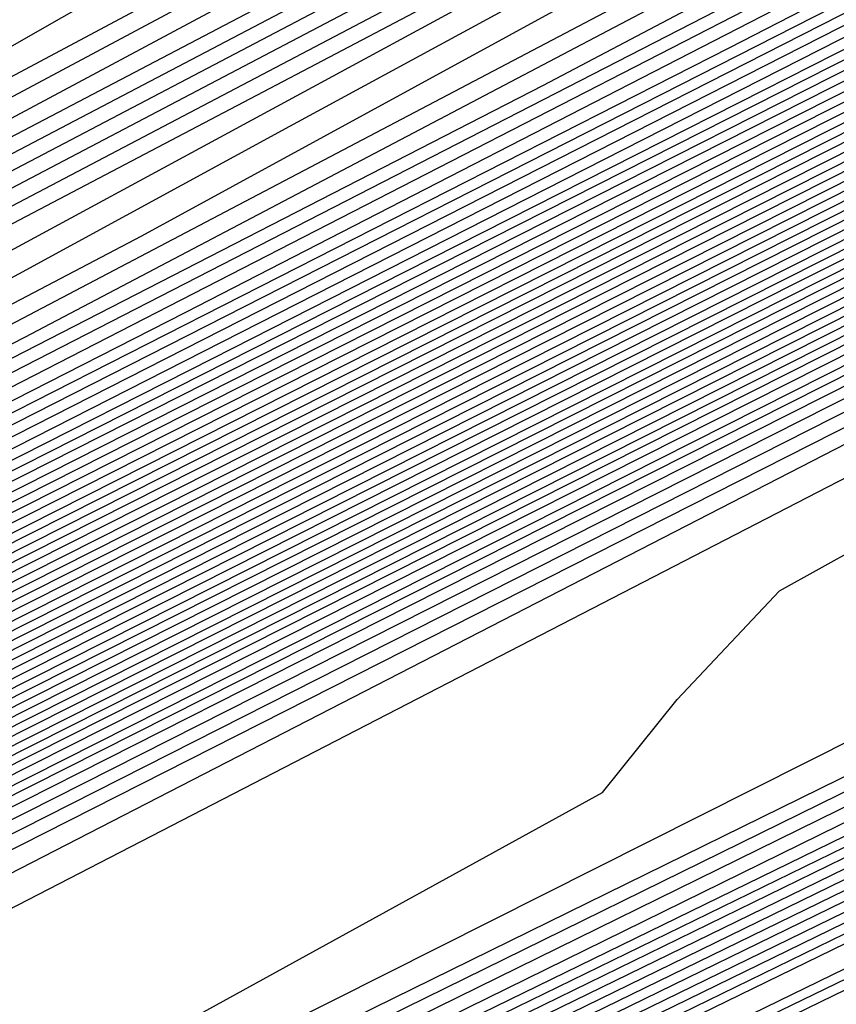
# Model space of a CAD drawing. Extents: x 3249832 to 3255657, y 13789405 to 13793316.
# Tile 520 of 656: x 3254746.1 to 3254747.47, y 13790603.01 to 13790604.67. Entities that reach past the tile are written whole.
import ezdxf

# ---------------------------------------------------------------- set-up
doc = ezdxf.new("R2010")
doc.units = 0
doc.header["$LTSCALE"] = 100
doc.header["$MEASUREMENT"] = 0
for name, color, linetype in [('GRATIO_CON', 10, 'CONTINUOUS'), ('GRATIO_ICON', 7, 'CONTINUOUS'), ('TARGETS_EAST', 7, 'CONTINUOUS')]:
    doc.layers.add(name, color=color, linetype=linetype)

# ---------------------------------------------------------------- blocks, each defined once
blk = doc.blocks.new('Gratio_032316_contours')
at = {"layer": 'GRATIO_CON', "color": 1, "linetype": 'Continuous', "flags": 128}
for points in [[(3254642.139, 13790551.7053), (3254660.6124, 13790560.6687), (3254682.3072, 13790571.2723), (3254700.7352, 13790580.305), (3254711.0317, 13790585.3564), (3254714.825, 13790587.2199), (3254715.3665, 13790587.4896), (3254715.3659, 13790587.4937), (3254715.3657, 13790587.4969), (3254715.3666, 13790587.4975), (3254715.9081, 13790587.7572), (3254719.6861, 13790589.589), (3254729.9352, 13790594.5687), (3254748.2689, 13790603.4881), (3254769.8147, 13790614.0012), (3254788.079, 13790622.9777)], [(3254643.9573, 13790552.6097), (3254661.9705, 13790561.3498), (3254683.1246, 13790571.6892), (3254701.0934, 13790580.4969), (3254711.1333, 13790585.4226), (3254714.8321, 13790587.2398), (3254715.3601, 13790587.5029), (3254715.3596, 13790587.5069), (3254715.3595, 13790587.5098), (3254715.3603, 13790587.5104), (3254715.8805, 13790587.7597), (3254719.5093, 13790589.5191), (3254729.3537, 13790594.3022), (3254746.9632, 13790602.8693), (3254767.6581, 13790612.9672), (3254785.2011, 13790621.5892)], [(3254645.7757, 13790553.5142), (3254663.3285, 13790562.0309), (3254683.9419, 13790572.1067), (3254701.4513, 13790580.6909), (3254711.2342, 13790585.4933), (3254714.8385, 13790587.2659), (3254715.3542, 13790587.5212), (3254715.853, 13790587.7617), (3254719.3325, 13790589.4492), (3254728.7721, 13790594.0356), (3254745.6576, 13790602.2505), (3254765.5015, 13790611.9331), (3254782.3232, 13790620.2006)], [(3254647.5941, 13790554.4186), (3254664.6865, 13790562.712), (3254684.7593, 13790572.5235), (3254701.8095, 13790580.8826), (3254711.336, 13790585.5591), (3254714.8458, 13790587.2852), (3254715.348, 13790587.5339), (3254715.8254, 13790587.7641), (3254719.1557, 13790589.3793), (3254728.1905, 13790593.7691), (3254744.3519, 13790601.6317), (3254763.3449, 13790610.8991), (3254779.4453, 13790618.8121)], [(3254651.2308, 13790556.2274), (3254667.4026, 13790564.0741), (3254686.3942, 13790573.3572), (3254702.526, 13790581.266), (3254711.5395, 13790585.6907), (3254714.8603, 13790587.3239), (3254715.3355, 13790587.5594), (3254715.7702, 13790587.7691), (3254718.8022, 13790589.2396), (3254727.0274, 13790593.236), (3254741.7406, 13790600.3941), (3254759.0318, 13790608.8311), (3254773.6894, 13790616.035)], [(3254653.0492, 13790557.1319), (3254668.7606, 13790564.7552), (3254687.2116, 13790573.774), (3254702.8843, 13790581.4577), (3254711.6412, 13790585.7564), (3254714.8676, 13790587.3433), (3254715.3293, 13790587.5721), (3254715.7426, 13790587.7716), (3254718.6254, 13790589.1697), (3254726.4458, 13790592.9695), (3254740.435, 13790599.7753), (3254756.8752, 13790607.7971), (3254770.8115, 13790614.6465), (3254778.5294, 13790618.5309)], [(3254646.2517, 13790553.9528), (3254654.8675, 13790558.0363), (3254670.1186, 13790565.4362), (3254688.0291, 13790574.1908), (3254703.2426, 13790581.6494), (3254711.743, 13790585.8222), (3254714.8749, 13790587.3627), (3254715.3231, 13790587.5848), (3254715.7151, 13790587.774), (3254718.4486, 13790589.0998), (3254725.8643, 13790592.703), (3254739.1294, 13790599.1565), (3254754.7186, 13790606.7631), (3254767.9336, 13790613.258), (3254775.252, 13790616.9413)], [(3254648.3232, 13790554.9771), (3254656.6859, 13790558.9407), (3254671.4766, 13790566.1173), (3254688.8465, 13790574.6076), (3254703.6008, 13790581.8411), (3254711.8447, 13790585.888), (3254714.8821, 13790587.382), (3254715.3169, 13790587.5976), (3254715.6875, 13790587.7765), (3254718.2718, 13790589.03), (3254725.2827, 13790592.4364), (3254737.8237, 13790598.5377), (3254752.562, 13790605.7291), (3254765.0557, 13790611.8694), (3254771.9746, 13790615.3518)], [(3254652.466, 13790557.0257), (3254660.3226, 13790560.7496), (3254674.1927, 13790567.4794), (3254690.4813, 13790575.4413), (3254704.3173, 13790582.2246), (3254712.0482, 13790586.0196), (3254714.8967, 13790587.4207), (3254715.3044, 13790587.623), (3254715.6323, 13790587.7815), (3254717.9183, 13790588.8903), (3254724.1196, 13790591.9033), (3254735.2124, 13790597.3001), (3254748.2489, 13790603.6611), (3254759.2998, 13790609.0924), (3254765.4198, 13790612.1726), (3254767.5973, 13790613.3706), (3254767.8046, 13790613.628), (3254767.8447, 13790613.807), (3254768.8446, 13790614.4523), (3254771.7623, 13790616.0293)], [(3254651.241, 13790556.5836), (3254654.5375, 13790558.0501), (3254662.141, 13790561.654), (3254675.5507, 13790568.1605), (3254691.2988, 13790575.8581), (3254704.6756, 13790582.4163), (3254712.1499, 13790586.0854), (3254714.904, 13790587.4401), (3254715.2982, 13790587.6357), (3254715.6047, 13790587.7839), (3254717.7415, 13790588.8204), (3254723.538, 13790591.6368), (3254733.9068, 13790596.6813), (3254746.0923, 13790602.627), (3254756.4219, 13790607.7038), (3254762.1424, 13790610.583), (3254764.1778, 13790611.7028), (3254764.3715, 13790611.9434), (3254764.4337, 13790612.1232), (3254765.5415, 13790612.8137), (3254768.7386, 13790614.5249), (3254774.566, 13790617.5186)], [(3254651.548, 13790556.8702), (3254653.3699, 13790557.6315), (3254656.6089, 13790559.0744), (3254663.9594, 13790562.5584), (3254676.9087, 13790568.8416), (3254692.1162, 13790576.2749), (3254705.0338, 13790582.608), (3254712.2517, 13790586.1512), (3254714.9112, 13790587.4594), (3254715.292, 13790587.6484), (3254715.5771, 13790587.7864), (3254717.5647, 13790588.7505), (3254722.9564, 13790591.3703), (3254732.6011, 13790596.0625), (3254743.9357, 13790601.593), (3254753.544, 13790606.3153), (3254758.865, 13790608.9934), (3254760.7582, 13790610.035), (3254760.9385, 13790610.2589), (3254761.0228, 13790610.4394), (3254762.2384, 13790611.1751), (3254765.7149, 13790613.0205), (3254772.0375, 13790616.2604)], [(3254678.2668, 13790569.5227), (3254692.9336, 13790576.6918), (3254705.3921, 13790582.7997), (3254712.3534, 13790586.217), (3254714.9185, 13790587.4788), (3254715.2858, 13790587.6612), (3254715.5496, 13790587.7889), (3254717.3879, 13790588.6807), (3254722.3749, 13790591.1037), (3254731.2955, 13790595.4436), (3254741.7791, 13790600.559), (3254750.666, 13790604.9267), (3254755.5876, 13790607.4038), (3254757.3387, 13790608.3672), (3254757.5054, 13790608.5743), (3254757.6118, 13790608.7556), (3254758.9353, 13790609.5366), (3254762.6912, 13790611.5161), (3254769.509, 13790615.0021), (3254777.6739, 13790619.1394)], [(3254680.9828, 13790570.8848), (3254694.5684, 13790577.5253), (3254706.1082, 13790583.1826), (3254712.556, 13790586.3474), (3254714.9315, 13790587.5159), (3254715.271, 13790587.6858), (3254715.2714, 13790587.6881), (3254715.2722, 13790587.6892), (3254715.2732, 13790587.689), (3254715.4944, 13790587.7945), (3254717.0344, 13790588.541), (3254721.2117, 13790590.5707), (3254728.6842, 13790594.206), (3254737.4659, 13790598.491), (3254744.9102, 13790602.1497), (3254749.0328, 13790604.2246), (3254750.4996, 13790605.0316), (3254750.6393, 13790605.2051), (3254750.7899, 13790605.388), (3254752.329, 13790606.2594), (3254756.6438, 13790608.5072), (3254764.4521, 13790612.4857), (3254773.7947, 13790617.2146)], [(3254682.3408, 13790571.5658), (3254695.3858, 13790577.9421), (3254706.4664, 13790583.3743), (3254712.6576, 13790586.4132), (3254714.9386, 13790587.5352), (3254715.2646, 13790587.6983), (3254715.2651, 13790587.7006), (3254715.2659, 13790587.7017), (3254715.267, 13790587.7016), (3254715.4668, 13790587.797), (3254716.8576, 13790588.4711), (3254720.6302, 13790590.3041), (3254727.3786, 13790593.5872), (3254735.3094, 13790597.457), (3254742.0323, 13790600.7611), (3254745.7554, 13790602.635), (3254747.0801, 13790603.3639), (3254747.2062, 13790603.5205), (3254747.379, 13790603.7042), (3254749.0259, 13790604.6209), (3254753.6201, 13790607.0028), (3254761.9237, 13790611.2275), (3254771.8551, 13790616.2521)], [(3254683.6989, 13790572.2469), (3254696.2032, 13790578.3589), (3254706.8246, 13790583.566), (3254712.7593, 13790586.4789), (3254714.9457, 13790587.5545), (3254715.2583, 13790587.7108), (3254715.2588, 13790587.7131), (3254715.2597, 13790587.7142), (3254715.2608, 13790587.7142), (3254715.4392, 13790587.7994), (3254716.6808, 13790588.4013), (3254720.0486, 13790590.0376), (3254726.0729, 13790592.9684), (3254733.1528, 13790596.423), (3254739.1543, 13790599.3726), (3254742.478, 13790601.0454), (3254743.6606, 13790601.6961), (3254743.7731, 13790601.8359), (3254743.968, 13790602.0204), (3254745.7228, 13790602.9823), (3254750.5964, 13790605.4984), (3254759.3952, 13790609.9692), (3254769.9155, 13790615.2897), (3254779.2011, 13790619.9784)], [(3254685.0569, 13790572.928), (3254697.0206, 13790578.7757), (3254707.1829, 13790583.7577), (3254712.8609, 13790586.5447), (3254714.9528, 13790587.5738), (3254715.2519, 13790587.7234), (3254715.2526, 13790587.7256), (3254715.2535, 13790587.7267), (3254715.2546, 13790587.7269), (3254715.4116, 13790587.8019), (3254716.504, 13790588.3314), (3254719.4671, 13790589.7711), (3254724.7673, 13790592.3496), (3254730.9962, 13790595.389), (3254736.2764, 13790597.9841), (3254739.2006, 13790599.4558), (3254740.241, 13790600.0283), (3254740.3401, 13790600.1513), (3254740.5571, 13790600.3366), (3254742.4197, 13790601.3437), (3254747.5727, 13790603.994), (3254756.8668, 13790608.711), (3254767.9759, 13790614.3273), (3254777.7802, 13790619.2776)], [(3254687.7729, 13790574.2901), (3254698.6554, 13790579.6094), (3254707.8993, 13790584.1411), (3254713.0642, 13790586.6762), (3254714.9671, 13790587.6123), (3254715.2393, 13790587.7484), (3254715.24, 13790587.7505), (3254715.241, 13790587.7518), (3254715.2422, 13790587.7521), (3254715.3565, 13790587.8068), (3254716.1504, 13790588.1917), (3254718.3039, 13790589.238), (3254722.156, 13790591.112), (3254726.683, 13790593.3209), (3254730.5206, 13790595.207), (3254732.6458, 13790596.2766), (3254733.4019, 13790596.6927), (3254733.4739, 13790596.7821), (3254733.7351, 13790596.969), (3254735.8135, 13790598.0666), (3254741.5253, 13790600.9852), (3254751.8099, 13790606.1945), (3254764.0967, 13790612.4024), (3254774.9383, 13790617.8759)], [(3254689.131, 13790574.9712), (3254699.4729, 13790580.0262), (3254708.2575, 13790584.3328), (3254713.1658, 13790586.742), (3254714.9742, 13790587.6316), (3254715.2329, 13790587.761), (3254715.2337, 13790587.763), (3254715.2348, 13790587.7643), (3254715.2359, 13790587.7648), (3254715.3289, 13790587.8092), (3254715.9737, 13790588.1218), (3254717.7224, 13790588.9714), (3254720.8504, 13790590.4932), (3254724.5264, 13790592.2869), (3254727.6426, 13790593.8185), (3254729.3684, 13790594.687), (3254729.9824, 13790595.0249), (3254730.0409, 13790595.0975), (3254730.3242, 13790595.2852), (3254732.5104, 13790596.428), (3254738.5016, 13790599.4807), (3254749.2814, 13790604.9363), (3254762.1571, 13790611.44), (3254773.5174, 13790617.1751)], [(3254690.489, 13790575.6522), (3254700.2903, 13790580.443), (3254708.6157, 13790584.5245), (3254713.2674, 13790586.8077), (3254714.9813, 13790587.6509), (3254715.2266, 13790587.7735), (3254715.2275, 13790587.7755), (3254715.2286, 13790587.7768), (3254715.2297, 13790587.7774), (3254715.3013, 13790587.8117), (3254715.7969, 13790588.0519), (3254717.1408, 13790588.7049), (3254719.5447, 13790589.8744), (3254722.3699, 13790591.2529), (3254724.7647, 13790592.4299), (3254726.091, 13790593.0974), (3254726.5629, 13790593.3571), (3254726.6078, 13790593.4129), (3254726.9132, 13790593.6014), (3254729.2072, 13790594.7894), (3254735.4779, 13790597.9763), (3254746.753, 13790603.6781), (3254760.2175, 13790610.4776), (3254772.0965, 13790616.4743)], [(3254744.2245, 13790602.4199), (3254758.2779, 13790609.5152), (3254770.6755, 13790615.7735), (3254778.4112, 13790619.6827)], [(3254687.5981, 13790574.316), (3254694.5631, 13790577.6954), (3254702.7425, 13790581.6935), (3254709.6903, 13790585.0996), (3254713.5723, 13790587.005), (3254715.0027, 13790587.7087), (3254715.2076, 13790587.8111), (3254715.2155, 13790587.8162), (3254715.2646, 13790587.8408), (3254715.3952, 13790587.9046), (3254715.6275, 13790588.0179), (3254715.8997, 13790588.1512), (3254716.1297, 13790588.2654), (3254716.6303, 13790588.5199), (3254719.2939, 13790589.8681), (3254726.4082, 13790593.462), (3254739.168, 13790599.9031), (3254754.3988, 13790607.5903), (3254767.8337, 13790614.3719), (3254776.2164, 13790618.6078)], [(3254651.0069, 13790556.9616), (3254655.5123, 13790559.1072), (3254661.3217, 13790561.894), (3254668.1197, 13790565.1602), (3254674.8023, 13790568.3631), (3254680.0684, 13790570.8643), (3254683.1747, 13790572.3015), (3254685.6089, 13790573.4148), (3254689.4165, 13790575.2204), (3254695.9211, 13790578.3765), (3254703.5599, 13790582.1103), (3254710.0485, 13790585.2913), (3254713.674, 13790587.0708), (3254715.0098, 13790587.728), (3254715.2012, 13790587.8237), (3254715.5767, 13790588.0145), (3254718.1988, 13790589.3384), (3254725.3135, 13790592.9288), (3254738.0825, 13790599.3724), (3254753.3307, 13790607.0675), (3254766.7985, 13790613.8657), (3254775.2332, 13790618.1281)], [(3254651.9652, 13790557.4392), (3254656.6382, 13790559.6653), (3254662.6638, 13790562.5558), (3254669.7147, 13790565.9438), (3254676.6453, 13790569.2668), (3254682.1055, 13790571.8639), (3254685.3036, 13790573.3493), (3254687.6804, 13790574.4392), (3254691.2349, 13790576.1249), (3254697.2791, 13790579.0576), (3254704.3773, 13790582.5271), (3254710.4067, 13790585.483), (3254713.7756, 13790587.1366), (3254715.0169, 13790587.7472), (3254715.1948, 13790587.8363), (3254715.5637, 13790588.0238), (3254718.1399, 13790589.3246), (3254725.1298, 13790592.8522), (3254737.6771, 13790599.1838), (3254752.6727, 13790606.7516), (3254765.9448, 13790613.4511), (3254774.3039, 13790617.6754)], [(3254652.9236, 13790557.9168), (3254657.7641, 13790560.2233), (3254664.0059, 13790563.2177), (3254671.3097, 13790566.7274), (3254678.4883, 13790570.1706), (3254684.1427, 13790572.8635), (3254687.4325, 13790574.3972), (3254689.7518, 13790575.4635), (3254693.0532, 13790577.0293), (3254698.6371, 13790579.7386), (3254705.1948, 13790582.9439), (3254710.7649, 13790585.6747), (3254713.8772, 13790587.2023), (3254715.024, 13790587.7665), (3254715.1884, 13790587.8489), (3254715.5508, 13790588.0331), (3254718.0809, 13790589.3107), (3254724.9462, 13790592.7755), (3254737.2717, 13790598.9953), (3254752.0148, 13790606.4357), (3254765.0911, 13790613.0365), (3254773.3746, 13790617.2228)], [(3254651.3, 13790557.2133), (3254654.8403, 13790558.872), (3254660.0158, 13790561.3394), (3254666.6901, 13790564.5414), (3254674.4997, 13790568.2945), (3254682.1743, 13790571.9781), (3254688.2171, 13790574.8626), (3254691.6904, 13790576.4929), (3254693.8947, 13790577.5121), (3254696.69, 13790578.8381), (3254701.3532, 13790581.1008), (3254706.8296, 13790583.7776), (3254711.4814, 13790586.0581), (3254714.0805, 13790587.3339), (3254715.0382, 13790587.8051), (3254715.1756, 13790587.8741), (3254715.5248, 13790588.0517), (3254717.9631, 13790589.2831), (3254724.5788, 13790592.6221), (3254736.4608, 13790598.6182), (3254750.699, 13790605.8039), (3254763.3837, 13790612.2073), (3254771.5159, 13790616.3175)], [(3254652.1439, 13790557.6356), (3254655.7986, 13790559.3495), (3254661.1417, 13790561.8975), (3254668.0321, 13790565.2032), (3254676.0946, 13790569.078), (3254684.0173, 13790572.8819), (3254690.2542, 13790575.8622), (3254693.8193, 13790577.5407), (3254695.9661, 13790578.5364), (3254698.5083, 13790579.7426), (3254702.7112, 13790581.7819), (3254707.647, 13790584.1944), (3254711.8396, 13790586.2498), (3254714.1821, 13790587.3996), (3254715.0454, 13790587.8244), (3254715.1692, 13790587.8867), (3254715.5119, 13790588.061), (3254717.9042, 13790589.2693), (3254724.3952, 13790592.5454), (3254736.0554, 13790598.4297), (3254750.0411, 13790605.488), (3254762.53, 13790611.7927), (3254770.5866, 13790615.8649), (3254774.8217, 13790618.021)], [(3254692.2914, 13790576.8618), (3254695.9482, 13790578.5886), (3254698.0375, 13790579.5607), (3254700.3267, 13790580.647), (3254704.0693, 13790582.4629), (3254708.4644, 13790584.6112), (3254712.1978, 13790586.4415), (3254714.2838, 13790587.4654), (3254715.0525, 13790587.8436), (3254715.1628, 13790587.899), (3254715.1638, 13790587.9005), (3254715.1651, 13790587.902), (3254715.1662, 13790587.9033), (3254715.5018, 13790588.0733), (3254717.8471, 13790589.2573), (3254724.2124, 13790592.4695), (3254735.6502, 13790598.2414), (3254749.3832, 13790605.1722), (3254761.6763, 13790611.3781), (3254769.6572, 13790615.4123), (3254773.9041, 13790617.5743)], [(3254687.7034, 13790574.6894), (3254694.3286, 13790577.8614), (3254698.0771, 13790579.6365), (3254700.109, 13790580.5851), (3254702.1451, 13790581.5514), (3254705.4273, 13790583.144), (3254709.2818, 13790585.0281), (3254712.556, 13790586.6332), (3254714.3854, 13790587.5311), (3254715.0596, 13790587.8629), (3254715.1564, 13790587.9115), (3254715.1574, 13790587.913), (3254715.1587, 13790587.9145), (3254715.1597, 13790587.9158), (3254715.4888, 13790588.0826), (3254717.7882, 13790589.2435), (3254724.0287, 13790592.3929), (3254735.2448, 13790598.0529), (3254748.7253, 13790604.8563), (3254760.8226, 13790610.9635), (3254768.7279, 13790614.9597), (3254772.9866, 13790617.1276)], [(3254691.3894, 13790576.4969), (3254698.4029, 13790579.8606), (3254702.3349, 13790581.7322), (3254704.2518, 13790582.6337), (3254705.7818, 13790583.3603), (3254708.1433, 13790584.5061), (3254710.9167, 13790585.8617), (3254713.2724, 13790587.0166), (3254714.5887, 13790587.6627), (3254715.0738, 13790587.9014), (3254715.1436, 13790587.9366), (3254715.1446, 13790587.938), (3254715.1458, 13790587.9395), (3254715.1469, 13790587.941), (3254715.4628, 13790588.1013), (3254717.6703, 13790589.2159), (3254723.6614, 13790592.2395), (3254734.4339, 13790597.6758), (3254747.4094, 13790604.2245), (3254759.1152, 13790610.1344), (3254766.8692, 13790614.0544), (3254771.1515, 13790616.2343)], [(3254684.0695, 13790572.9958), (3254693.2324, 13790577.4007), (3254700.4401, 13790580.8601), (3254704.4638, 13790582.78), (3254706.3233, 13790583.658), (3254707.6001, 13790584.2647), (3254709.5014, 13790585.1872), (3254711.7343, 13790586.2788), (3254713.6314, 13790587.2092), (3254714.6921, 13790587.7304), (3254715.0837, 13790587.9238), (3254715.1405, 13790587.9531), (3254715.4499, 13790588.1105), (3254717.6114, 13790589.2021), (3254723.4777, 13790592.1629), (3254734.0285, 13790597.4873), (3254746.7515, 13790603.9086), (3254758.2615, 13790609.7198), (3254765.9399, 13790613.6018), (3254770.2339, 13790615.7876), (3254772.3576, 13790616.8983)], [(3254685.6645, 13790573.7793), (3254695.0754, 13790578.3044), (3254702.4773, 13790581.8597), (3254706.5928, 13790583.8279), (3254708.3947, 13790584.6823), (3254709.4185, 13790585.1691), (3254710.8594, 13790585.8683), (3254712.5517, 13790586.6956), (3254713.9896, 13790587.4009), (3254714.7937, 13790587.7962), (3254715.0908, 13790587.9432), (3254715.1341, 13790587.9658), (3254715.4369, 13790588.1198), (3254717.5524, 13790589.1883), (3254723.294, 13790592.0862), (3254733.6231, 13790597.2988), (3254746.0936, 13790603.5927), (3254757.4078, 13790609.3052), (3254765.0105, 13790613.1491), (3254769.3164, 13790615.3409), (3254771.4825, 13790616.4728)], [(3254687.2595, 13790574.5629), (3254696.9184, 13790579.2082), (3254704.5144, 13790582.8593), (3254708.7217, 13790584.8757), (3254710.4661, 13790585.7067), (3254711.2369, 13790586.0736), (3254712.2174, 13790586.5494), (3254713.3691, 13790587.1124), (3254714.3478, 13790587.5926), (3254714.8953, 13790587.862), (3254715.0978, 13790587.9625), (3254715.1276, 13790587.9785), (3254715.4239, 13790588.1292), (3254717.4935, 13790589.1745), (3254723.1104, 13790592.0095), (3254733.2176, 13790597.1102), (3254745.4357, 13790603.2768), (3254756.5541, 13790608.8906), (3254764.0812, 13790612.6965), (3254768.3988, 13790614.8943), (3254770.6075, 13790616.0472), (3254771.7108, 13790616.6657)], [(3254690.4495, 13790576.13), (3254700.6044, 13790581.0157), (3254708.5888, 13790584.8585), (3254712.9795, 13790586.9715), (3254714.609, 13790587.7553), (3254714.8736, 13790587.8824), (3254714.9335, 13790587.9115), (3254715.004, 13790587.9462), (3254715.0642, 13790587.9761), (3254715.0986, 13790587.9937), (3254715.112, 13790588.0013), (3254715.1148, 13790588.0038), (3254715.3979, 13790588.1479), (3254717.3756, 13790589.147), (3254722.743, 13790591.8562), (3254732.4068, 13790596.7332), (3254744.1198, 13790602.645), (3254754.8468, 13790608.0614), (3254762.2225, 13790611.7913), (3254766.5637, 13790614.0009), (3254768.8573, 13790615.1961), (3254770.0169, 13790615.8415), (3254770.6619, 13790616.237), (3254771.3382, 13790616.6417)], [(3254691.3246, 13790576.5671), (3254701.2561, 13790581.3455), (3254709.0349, 13790585.09), (3254713.3077, 13790587.1475), (3254714.8826, 13790587.9066), (3254715.1084, 13790588.0164), (3254715.3849, 13790588.1572), (3254717.3167, 13790589.1332), (3254722.5594, 13790591.7795), (3254732.0013, 13790596.5446), (3254743.4619, 13790602.3291), (3254753.9931, 13790607.6468), (3254761.2932, 13790611.3386), (3254765.6461, 13790613.5543), (3254767.9823, 13790614.7706), (3254769.17, 13790615.4294), (3254769.8305, 13790615.8319), (3254770.5233, 13790616.2441), (3254771.6468, 13790616.8582)], [(3254692.0922, 13790576.9523), (3254701.7295, 13790581.5891), (3254709.2424, 13790585.2057), (3254713.3647, 13790587.1907), (3254714.8842, 13790587.9231), (3254715.102, 13790588.0291), (3254715.3719, 13790588.1666), (3254717.2577, 13790589.1194), (3254722.3757, 13790591.7029), (3254731.5959, 13790596.3561), (3254742.804, 13790602.0133), (3254753.1394, 13790607.2322), (3254760.3638, 13790610.886), (3254764.7286, 13790613.1076), (3254767.1072, 13790614.345), (3254768.3231, 13790615.0173), (3254768.9992, 13790615.4268), (3254769.7083, 13790615.8466), (3254770.8588, 13790616.474), (3254772.2008, 13790617.2017)], [(3254683.086, 13790572.6396), (3254692.8597, 13790577.3375), (3254702.2029, 13790581.8327), (3254709.4499, 13790585.3213), (3254713.4218, 13790587.234), (3254714.8858, 13790587.9396), (3254715.0956, 13790588.0417), (3254715.359, 13790588.1759), (3254717.1988, 13790589.1056), (3254722.192, 13790591.6262), (3254731.1905, 13790596.1676), (3254742.1461, 13790601.6974), (3254752.2857, 13790606.8176), (3254759.4345, 13790610.4334), (3254763.811, 13790612.6609), (3254766.2321, 13790613.9195), (3254767.4761, 13790614.6052), (3254768.1678, 13790615.0216), (3254768.8934, 13790615.4491), (3254770.0708, 13790616.0899), (3254771.4446, 13790616.8335)], [(3254685.0376, 13790573.6106), (3254694.3948, 13790578.1075), (3254703.1496, 13790582.3192), (3254709.8648, 13790585.5517), (3254713.5359, 13790587.3196), (3254714.8889, 13790587.9721), (3254715.0828, 13790588.0668), (3254715.333, 13790588.1946), (3254717.0809, 13790589.0781), (3254721.8247, 13790591.4729), (3254730.3796, 13790595.7905), (3254740.8302, 13790601.0656), (3254750.5783, 13790605.9885), (3254757.5758, 13790609.5281), (3254761.9759, 13790611.7676), (3254764.482, 13790613.0684), (3254765.7823, 13790613.781), (3254766.5051, 13790614.2114), (3254767.2635, 13790614.6541), (3254768.4947, 13790615.3216), (3254769.9322, 13790616.0971), (3254771.1334, 13790616.7816)], [(3254686.0134, 13790574.0961), (3254695.1623, 13790578.4926), (3254703.623, 13790582.5627), (3254710.0723, 13790585.6672), (3254713.5929, 13790587.3627), (3254714.8905, 13790587.9885), (3254715.0765, 13790588.0794), (3254715.32, 13790588.2039), (3254717.022, 13790589.0643), (3254721.641, 13790591.3962), (3254729.9742, 13790595.602), (3254740.1723, 13790600.7497), (3254749.7246, 13790605.5739), (3254756.6465, 13790609.0755), (3254761.0584, 13790611.3209), (3254763.6069, 13790612.6429), (3254764.9354, 13790613.3689), (3254765.6738, 13790613.8062), (3254766.4486, 13790614.2565), (3254767.7067, 13790614.9375), (3254769.176, 13790615.729), (3254770.4045, 13790616.4267), (3254771.0551, 13790616.8757), (3254771.2495, 13790617.1191)], [(3254739.5144, 13790600.4338), (3254748.8709, 13790605.1593), (3254755.7171, 13790608.6229), (3254760.1408, 13790610.8742), (3254762.7318, 13790612.2173), (3254764.0885, 13790612.9569), (3254764.8424, 13790613.4011), (3254765.6337, 13790613.859), (3254766.9187, 13790614.5533), (3254768.4198, 13790615.3608), (3254769.6756, 13790616.0718), (3254770.3419, 13790616.5275), (3254770.5426, 13790616.7724), (3254770.5188, 13790616.9018), (3254770.4948, 13790617.0077), (3254770.6285, 13790617.1688), (3254771.0611, 13790617.4608), (3254771.8874, 13790617.9361)], [(3254738.8565, 13790600.1179), (3254748.0172, 13790604.7447), (3254754.7878, 13790608.1702), (3254759.2232, 13790610.4276), (3254761.8567, 13790611.7918), (3254763.2415, 13790612.5448), (3254764.011, 13790612.9959), (3254764.8187, 13790613.4615), (3254766.1307, 13790614.1692), (3254767.6636, 13790614.9926), (3254768.9467, 13790615.7168), (3254769.6287, 13790616.1793), (3254769.8357, 13790616.4257), (3254769.8135, 13790616.5541), (3254769.7906, 13790616.6591), (3254769.9282, 13790616.8212), (3254770.3706, 13790617.1177), (3254771.2146, 13790617.6021)], [(3254737.5406, 13790599.4861), (3254746.3098, 13790603.9155), (3254752.9291, 13790607.265), (3254757.3881, 13790609.5342), (3254760.1066, 13790610.9407), (3254761.5477, 13790611.7206), (3254762.3483, 13790612.1857), (3254763.1888, 13790612.6665), (3254764.5547, 13790613.4009), (3254766.1512, 13790614.2562), (3254767.4889, 13790615.007), (3254768.2023, 13790615.4828), (3254768.422, 13790615.7322), (3254768.4029, 13790615.8587), (3254768.3822, 13790615.9618), (3254768.5277, 13790616.1259), (3254768.9896, 13790616.4314), (3254769.8689, 13790616.934), (3254771.0696, 13790617.5904)], [(3254736.8827, 13790599.1702), (3254745.4561, 13790603.5009), (3254751.9998, 13790606.8123), (3254756.4706, 13790609.0875), (3254759.2315, 13790610.5151), (3254760.7008, 13790611.3085), (3254761.517, 13790611.7805), (3254762.3739, 13790612.269), (3254763.7666, 13790613.0167), (3254765.395, 13790613.888), (3254766.76, 13790614.6521), (3254767.489, 13790615.1346), (3254767.7151, 13790615.3855), (3254767.6976, 13790615.511), (3254767.678, 13790615.6132), (3254767.8274, 13790615.7783), (3254768.2991, 13790616.0883), (3254769.1961, 13790616.6), (3254770.4206, 13790617.269), (3254771.8246, 13790618.0255)], [(3254744.6024, 13790603.0863), (3254751.0704, 13790606.3597), (3254755.553, 13790608.6409), (3254758.3565, 13790610.0896), (3254759.8538, 13790610.8964), (3254760.6856, 13790611.3754), (3254761.559, 13790611.8714), (3254762.9786, 13790612.6326), (3254764.6388, 13790613.5198), (3254766.0311, 13790614.2972), (3254766.7758, 13790614.7864), (3254767.0083, 13790615.0388), (3254766.9923, 13790615.1633), (3254766.9738, 13790615.2646), (3254767.1272, 13790615.4307), (3254767.6086, 13790615.7452), (3254768.5233, 13790616.266), (3254769.7716, 13790616.9476), (3254771.2028, 13790617.7187)], [(3254743.7487, 13790602.6718), (3254750.1411, 13790605.9071), (3254754.6355, 13790608.1942), (3254757.4814, 13790609.664), (3254759.0069, 13790610.4843), (3254759.8542, 13790610.9703), (3254760.744, 13790611.4739), (3254762.1906, 13790612.2484), (3254763.8826, 13790613.1516), (3254765.3021, 13790613.9423), (3254766.0626, 13790614.4381), (3254766.3014, 13790614.692), (3254766.287, 13790614.8156), (3254766.2696, 13790614.916), (3254766.4269, 13790615.083), (3254766.9181, 13790615.402), (3254767.8505, 13790615.932), (3254769.1226, 13790616.6262), (3254770.5809, 13790617.4119), (3254772.0656, 13790618.2145)], [(3254742.0413, 13790601.8426), (3254748.2824, 13790605.0018), (3254752.8004, 13790607.3009), (3254755.7312, 13790608.8129), (3254757.3131, 13790609.6601), (3254758.1915, 13790610.16), (3254759.1142, 13790610.6789), (3254760.6146, 13790611.4801), (3254762.3701, 13790612.4152), (3254763.8443, 13790613.2324), (3254764.6362, 13790613.7417), (3254764.8877, 13790613.9986), (3254764.8764, 13790614.1202), (3254764.8612, 13790614.2188), (3254765.0263, 13790614.3878), (3254765.5371, 13790614.7158), (3254766.5049, 13790615.2639), (3254767.8246, 13790615.9835), (3254769.3373, 13790616.7983), (3254770.8773, 13790617.6307), (3254772.2533, 13790618.3962)], [(3254741.1877, 13790601.428), (3254747.3531, 13790604.5492), (3254751.8828, 13790606.8542), (3254754.8562, 13790608.3874), (3254756.4662, 13790609.248), (3254757.3602, 13790609.7548), (3254758.2992, 13790610.2814), (3254759.8265, 13790611.096), (3254761.6139, 13790612.047), (3254763.1154, 13790612.8775), (3254763.923, 13790613.3934), (3254764.1808, 13790613.6518), (3254764.1711, 13790613.7725), (3254764.157, 13790613.8702), (3254764.3261, 13790614.0402), (3254764.8466, 13790614.3727), (3254765.832, 13790614.9299), (3254767.1756, 13790615.6621), (3254768.7154, 13790616.4915), (3254770.2831, 13790617.3387), (3254771.6841, 13790618.1175)], [(3254740.334, 13790601.0134), (3254746.4237, 13790604.0966), (3254750.9652, 13790606.4075), (3254753.9811, 13790607.9618), (3254755.6192, 13790608.8359), (3254756.5288, 13790609.3497), (3254757.4843, 13790609.8838), (3254759.0385, 13790610.7119), (3254760.8577, 13790611.6788), (3254762.3865, 13790612.5226), (3254763.2098, 13790613.0452), (3254763.474, 13790613.3051), (3254763.4658, 13790613.4247), (3254763.4529, 13790613.5216), (3254763.6258, 13790613.6925), (3254764.1561, 13790614.0295), (3254765.1592, 13790614.5958), (3254766.5266, 13790615.3407), (3254768.0936, 13790616.1847), (3254769.689, 13790617.0468), (3254771.1149, 13790617.8388)], [(3254739.4803, 13790600.5988), (3254745.4944, 13790603.644), (3254750.0477, 13790605.9608), (3254753.106, 13790607.5363), (3254754.7723, 13790608.4238), (3254755.6974, 13790608.9446), (3254756.6694, 13790609.4863), (3254758.2505, 13790610.3277), (3254760.1015, 13790611.3106), (3254761.6576, 13790612.1677), (3254762.4966, 13790612.697), (3254762.7671, 13790612.9584), (3254762.7605, 13790613.077), (3254762.7487, 13790613.173), (3254762.9255, 13790613.3449), (3254763.4656, 13790613.6864), (3254764.4864, 13790614.2618), (3254765.8776, 13790615.0193), (3254767.4717, 13790615.8779), (3254769.0948, 13790616.7549), (3254770.5457, 13790617.5601), (3254771.6165, 13790618.2016)], [(3254743.6357, 13790602.7387), (3254748.2126, 13790605.0675), (3254751.3559, 13790606.6852), (3254753.0785, 13790607.5996), (3254754.0347, 13790608.1343), (3254755.0395, 13790608.6913), (3254756.6745, 13790609.5594), (3254758.5891, 13790610.5742), (3254760.1998, 13790611.4578), (3254761.0701, 13790612.0005), (3254761.3534, 13790612.2649), (3254761.3499, 13790612.3816), (3254761.3403, 13790612.4757), (3254761.525, 13790612.6497), (3254762.0846, 13790613.0001), (3254763.1408, 13790613.5938), (3254764.5796, 13790614.3765), (3254766.2281, 13790615.2643), (3254767.9065, 13790616.171), (3254769.4072, 13790617.0027), (3254770.5158, 13790617.6634), (3254771.0877, 13790618.0867)], [(3254742.7064, 13790602.2861), (3254747.295, 13790604.6208), (3254750.4808, 13790606.2596), (3254752.2315, 13790607.1876), (3254753.2034, 13790607.7292), (3254754.2245, 13790608.2938), (3254755.8864, 13790609.1753), (3254757.8329, 13790610.206), (3254759.4708, 13790611.1029), (3254760.3569, 13790611.6523), (3254760.6465, 13790611.9182), (3254760.6446, 13790612.0339), (3254760.6361, 13790612.1271), (3254760.8247, 13790612.302), (3254761.3941, 13790612.657), (3254762.468, 13790613.2597), (3254763.9305, 13790614.0551), (3254765.6062, 13790614.9575), (3254767.3123, 13790615.8791), (3254768.838, 13790616.724), (3254769.9655, 13790617.3943), (3254770.5479, 13790617.8222)], [(3254741.777, 13790601.8334), (3254746.3775, 13790604.1742), (3254749.6057, 13790605.8341), (3254751.3846, 13790606.7755), (3254752.372, 13790607.324), (3254753.4096, 13790607.8962), (3254755.0984, 13790608.7911), (3254757.0767, 13790609.8378), (3254758.7419, 13790610.748), (3254759.6437, 13790611.3041), (3254759.9396, 13790611.5714), (3254759.9393, 13790611.6862), (3254759.9319, 13790611.7785), (3254760.1244, 13790611.9544), (3254760.7036, 13790612.3139), (3254761.7952, 13790612.9257), (3254763.2815, 13790613.7338), (3254764.9844, 13790614.6507), (3254766.7182, 13790615.5871), (3254768.2688, 13790616.4452), (3254769.4152, 13790617.1251), (3254770.0082, 13790617.5577), (3254770.1871, 13790617.7969)], [(3254740.8477, 13790601.3808), (3254745.4599, 13790603.7275), (3254748.7307, 13790605.4085), (3254750.5377, 13790606.3634), (3254751.5407, 13790606.9189), (3254752.5947, 13790607.4987), (3254754.3104, 13790608.407), (3254756.3205, 13790609.4696), (3254758.013, 13790610.3931), (3254758.9305, 13790610.9559), (3254759.2328, 13790611.2247), (3254759.234, 13790611.3385), (3254759.2277, 13790611.4299), (3254759.4242, 13790611.6068), (3254760.0131, 13790611.9707), (3254761.1223, 13790612.5917), (3254762.6325, 13790613.4124), (3254764.3625, 13790614.3439), (3254766.124, 13790615.2952), (3254767.6996, 13790616.1665), (3254768.8649, 13790616.856), (3254769.4684, 13790617.2932), (3254769.6516, 13790617.5333), (3254769.6291, 13790617.6629)], [(3254743.6248, 13790602.8341), (3254746.9805, 13790604.5574), (3254748.8439, 13790605.5392), (3254749.8779, 13790606.1086), (3254750.9648, 13790606.7037), (3254752.7344, 13790607.6387), (3254754.8081, 13790608.7333), (3254756.5552, 13790609.6833), (3254757.5041, 13790610.2594), (3254757.819, 13790610.5312), (3254757.8234, 13790610.6431), (3254757.8193, 13790610.7327), (3254758.0236, 13790610.9115), (3254758.6321, 13790611.2845), (3254759.7767, 13790611.9236), (3254761.3345, 13790612.7696), (3254763.1189, 13790613.7303)], [(3254742.7072, 13790602.3875), (3254746.1055, 13790604.1319), (3254747.9969, 13790605.1271), (3254749.0466, 13790605.7035), (3254750.1499, 13790606.3062), (3254751.9464, 13790607.2546), (3254754.0519, 13790608.3651), (3254755.8263, 13790609.3284), (3254756.7909, 13790609.9112), (3254757.1122, 13790610.1845), (3254757.1181, 13790610.2954), (3254757.1151, 13790610.3841), (3254757.3234, 13790610.5639), (3254757.9416, 13790610.9413), (3254759.1039, 13790611.5896), (3254760.6855, 13790612.4482), (3254762.497, 13790613.4235)], [(3254741.7897, 13790601.9408), (3254745.2304, 13790603.7063), (3254747.15, 13790604.715), (3254748.2152, 13790605.2983), (3254749.3349, 13790605.9086), (3254751.1583, 13790606.8704), (3254753.2956, 13790607.9969), (3254755.0974, 13790608.9734), (3254756.0776, 13790609.563), (3254756.4053, 13790609.8378), (3254756.4128, 13790609.9477), (3254756.4109, 13790610.0355), (3254756.6231, 13790610.2163), (3254757.2511, 13790610.5982), (3254758.4311, 13790611.2555), (3254760.0365, 13790612.1268), (3254761.8752, 13790613.1167), (3254763.7473, 13790614.1275)], [(3254744.3553, 13790603.2808), (3254746.3031, 13790604.3029), (3254747.3839, 13790604.8932), (3254748.52, 13790605.5111), (3254750.3703, 13790606.4863), (3254752.5394, 13790607.6287), (3254754.3685, 13790608.6185), (3254755.3644, 13790609.2147), (3254755.6984, 13790609.4911), (3254755.7075, 13790609.6), (3254755.7067, 13790609.6869), (3254755.9228, 13790609.8686), (3254756.5606, 13790610.2551), (3254757.7583, 13790610.9215), (3254759.3875, 13790611.8054), (3254761.2533, 13790612.8099), (3254763.1532, 13790613.8356)], [(3254744.6092, 13790603.4787), (3254745.7211, 13790604.0829), (3254746.8901, 13790604.7161), (3254748.7943, 13790605.718), (3254751.027, 13790606.8923), (3254752.9106, 13790607.9087), (3254753.938, 13790608.5183), (3254754.2847, 13790608.7976), (3254754.2969, 13790608.9046), (3254754.2983, 13790608.9897), (3254754.5223, 13790609.1734), (3254755.1796, 13790609.5688), (3254756.4126, 13790610.2535), (3254758.0895, 13790611.1627), (3254760.0096, 13790612.1963), (3254761.9649, 13790613.2517), (3254763.7152, 13790614.2156)], [(3254743.7623, 13790603.0666), (3254744.8898, 13790603.6778), (3254746.0752, 13790604.3186), (3254748.0063, 13790605.3338), (3254750.2708, 13790606.5241), (3254752.1817, 13790607.5538), (3254753.2248, 13790608.1701), (3254753.5778, 13790608.4509), (3254753.5916, 13790608.5569), (3254753.5941, 13790608.641), (3254753.822, 13790608.8258), (3254754.4891, 13790609.2257), (3254755.7398, 13790609.9194), (3254757.4405, 13790610.8413), (3254759.3878, 13790611.8895), (3254761.3707, 13790612.9598), (3254763.1459, 13790613.9368)], [(3254744.0584, 13790603.2727), (3254745.2603, 13790603.921), (3254747.2182, 13790604.9497), (3254749.5146, 13790606.1559), (3254751.4528, 13790607.1989), (3254752.5116, 13790607.8218), (3254752.871, 13790608.1041), (3254752.8863, 13790608.2091), (3254752.8899, 13790608.2924), (3254753.1217, 13790608.4781), (3254753.7986, 13790608.8826), (3254755.067, 13790609.5854), (3254756.7914, 13790610.5199), (3254758.766, 13790611.5827), (3254760.7765, 13790612.6678), (3254762.5767, 13790613.6581)], [(3254744.4453, 13790603.5235), (3254746.4302, 13790604.5655), (3254748.7584, 13790605.7877), (3254750.7239, 13790606.8439), (3254751.7984, 13790607.4736), (3254752.1641, 13790607.7574), (3254752.1811, 13790607.8614), (3254752.1858, 13790607.9438), (3254752.4215, 13790608.1305), (3254753.1081, 13790608.5394), (3254754.3942, 13790609.2514), (3254756.1424, 13790610.1985), (3254758.1441, 13790611.2759), (3254760.1824, 13790612.3759), (3254762.0075, 13790613.3794), (3254763.3617, 13790614.1647)], [(3254742.8154, 13790602.7285), (3254744.8542, 13790603.7972), (3254747.246, 13790605.0513), (3254749.2661, 13790606.1341), (3254750.3719, 13790606.7771), (3254750.7504, 13790607.0639), (3254750.7705, 13790607.166), (3254750.7774, 13790607.2466), (3254751.0209, 13790607.4353), (3254751.7271, 13790607.8532), (3254753.0486, 13790608.5833), (3254754.8444, 13790609.5557), (3254756.9004, 13790610.6624), (3254758.9941, 13790611.792), (3254760.8691, 13790612.822), (3254762.261, 13790613.6265), (3254762.9913, 13790614.119)], [(3254744.0662, 13790603.4131), (3254746.4898, 13790604.6831), (3254748.5371, 13790605.7792), (3254749.6587, 13790606.4289), (3254750.0435, 13790606.7172), (3254750.0652, 13790606.8183), (3254750.0732, 13790606.898), (3254750.3207, 13790607.0876), (3254751.0366, 13790607.51), (3254752.3758, 13790608.2493), (3254754.1954, 13790609.2344), (3254756.2786, 13790610.3556), (3254758.3999, 13790611.5001), (3254760.2999, 13790612.5433), (3254761.7107, 13790613.3573), (3254762.4515, 13790613.8545)], [(3254743.2781, 13790603.029), (3254745.7336, 13790604.3149), (3254747.8082, 13790605.4243), (3254748.9455, 13790606.0807), (3254749.3367, 13790606.3705), (3254749.3599, 13790606.4706), (3254749.369, 13790606.5494), (3254749.6204, 13790606.74), (3254750.3461, 13790607.1669), (3254751.7029, 13790607.9152), (3254753.5464, 13790608.913), (3254755.6568, 13790610.0488), (3254757.8057, 13790611.2082), (3254759.7307, 13790612.2646), (3254761.1604, 13790613.0882), (3254761.9118, 13790613.59), (3254762.1548, 13790613.8433), (3254762.1473, 13790613.962), (3254762.1241, 13790614.0525), (3254762.2257, 13790614.1912), (3254762.5696, 13790614.4469)], [(3254742.4901, 13790602.6448), (3254744.9774, 13790603.9467), (3254747.0793, 13790605.0694), (3254748.2323, 13790605.7325), (3254748.6298, 13790606.0237), (3254748.6546, 13790606.1229), (3254748.6648, 13790606.2008), (3254748.9201, 13790606.3924), (3254749.6556, 13790606.8238), (3254751.0301, 13790607.5812), (3254752.8974, 13790608.5916), (3254755.0349, 13790609.742), (3254757.2116, 13790610.9162), (3254759.1615, 13790611.9859), (3254760.61, 13790612.8191), (3254761.372, 13790613.3255), (3254761.6193, 13790613.5797), (3254761.6129, 13790613.6976), (3254761.5904, 13790613.7874), (3254761.6941, 13790613.9265), (3254762.043, 13790614.1846), (3254762.7038, 13790614.6025)], [(3254743.4649, 13790603.2103), (3254745.6215, 13790604.3595), (3254746.8059, 13790605.036), (3254747.2161, 13790605.3303), (3254747.244, 13790605.4275), (3254747.2564, 13790605.5036), (3254747.5196, 13790605.6971), (3254748.2746, 13790606.1375), (3254749.6845, 13790606.9132), (3254751.5994, 13790607.9488), (3254753.7912, 13790609.1284), (3254756.0233, 13790610.3324), (3254758.0231, 13790611.4284), (3254759.5094, 13790612.2808), (3254760.2925, 13790612.7965), (3254760.5483, 13790613.0526), (3254760.5441, 13790613.1689), (3254760.523, 13790613.2572), (3254760.631, 13790613.3971), (3254760.9898, 13790613.6598), (3254761.668, 13790614.0874), (3254762.5216, 13790614.6037)]]:
    blk.add_lwpolyline(points, dxfattribs=at)
at = {"layer": 'GRATIO_CON', "color": 5, "linetype": 'Continuous', "flags": 128}
for points in [[(3254645.4599, 13790553.036), (3254663.069, 13790561.7623), (3254683.7862, 13790571.9554), (3254701.3959, 13790580.5965), (3254711.2365, 13790585.4241), (3254714.8618, 13790587.205), (3254715.3792, 13790587.4629), (3254715.3785, 13790587.4674), (3254715.3782, 13790587.4709), (3254715.379, 13790587.4719), (3254715.9133, 13790587.7279), (3254719.64, 13790589.5343), (3254729.7495, 13790594.4457), (3254747.8375, 13790603.2357), (3254769.1201, 13790613.5531), (3254787.2186, 13790622.2657)], [(3254649.9599, 13790555.2348), (3254666.4373, 13790563.4004), (3254685.823, 13790572.9383), (3254702.301, 13790581.0241), (3254711.5092, 13790585.5415), (3254714.9015, 13790587.208), (3254715.3856, 13790587.4496), (3254715.3848, 13790587.4542), (3254715.3844, 13790587.458), (3254715.3852, 13790587.4591), (3254715.9013, 13790587.7061), (3254719.4996, 13790589.4499), (3254729.2606, 13790594.1916), (3254746.7248, 13790602.6782), (3254767.2733, 13790612.6396), (3254784.7474, 13790621.0516)], [(3254645.8078, 13790553.0477), (3254654.4599, 13790557.4337), (3254669.8056, 13790565.0385), (3254687.8597, 13790573.9222), (3254703.2055, 13790581.4548), (3254711.7805, 13790585.6657), (3254714.9395, 13790587.2206), (3254715.3915, 13790587.4448), (3254715.8892, 13790587.6839), (3254719.3592, 13790589.3654), (3254728.7717, 13790593.9374), (3254745.612, 13790602.1206), (3254765.4264, 13790611.7261), (3254782.2763, 13790619.8376)]]:
    blk.add_lwpolyline(points, dxfattribs=at)
at = {"layer": 'GRATIO_ICON', "color": 7, "linetype": 'Continuous', "flags": 128}
for points in [[(3254649.4124, 13790555.323), (3254666.0445, 13790563.393), (3254685.5768, 13790572.9403), (3254702.1678, 13790581.0743), (3254711.4377, 13790585.6249), (3254714.8531, 13790587.3046), (3254715.3418, 13790587.5467), (3254715.7978, 13790587.7666), (3254718.979, 13790589.3094), (3254727.609, 13790593.5026), (3254743.0463, 13790601.0129), (3254761.1884, 13790609.8651), (3254776.5674, 13790617.4236)], [(3254650.3946, 13790556.0014), (3254658.5043, 13790559.8452), (3254672.8347, 13790566.7984), (3254689.6639, 13790575.0245), (3254703.9591, 13790582.0328), (3254711.9464, 13790585.9538), (3254714.8894, 13790587.4014), (3254715.3107, 13790587.6103), (3254715.6599, 13790587.779), (3254718.095, 13790588.9601), (3254724.7011, 13790592.1699), (3254736.5181, 13790597.9189), (3254750.4054, 13790604.6951), (3254762.1777, 13790610.4809), (3254768.6972, 13790613.7622), (3254771.0169, 13790615.0384), (3254771.2377, 13790615.3126)], [(3254679.6248, 13790570.2037), (3254693.751, 13790577.1084), (3254705.75, 13790582.9909), (3254712.4544, 13790586.2816), (3254714.9243, 13790587.4967), (3254715.2773, 13790587.6732), (3254715.2777, 13790587.6756), (3254715.2784, 13790587.6767), (3254715.2794, 13790587.6764), (3254715.5219, 13790587.7921), (3254717.2111, 13790588.6109), (3254721.7933, 13790590.8372), (3254729.9899, 13790594.8248), (3254739.6225, 13790599.525), (3254747.7881, 13790603.5382), (3254752.3102, 13790605.8142), (3254753.9192, 13790606.6994), (3254754.0723, 13790606.8897), (3254754.2009, 13790607.0718), (3254755.6321, 13790607.898), (3254759.6675, 13790610.0116), (3254766.9806, 13790613.7439), (3254775.7343, 13790618.177)], [(3254686.4149, 13790573.609), (3254697.838, 13790579.1925), (3254707.5411, 13790583.9494), (3254712.9625, 13790586.6105), (3254714.96, 13790587.593), (3254715.2456, 13790587.7359), (3254715.2463, 13790587.7381), (3254715.2473, 13790587.7393), (3254715.2484, 13790587.7395), (3254715.384, 13790587.8043), (3254716.3272, 13790588.2615), (3254718.8855, 13790589.5045), (3254723.4617, 13790591.7308), (3254728.8396, 13790594.355), (3254733.3985, 13790596.5955), (3254735.9232, 13790597.8662), (3254736.8215, 13790598.3605), (3254736.907, 13790598.4667), (3254737.1461, 13790598.6528), (3254739.1166, 13790599.7051), (3254744.549, 13790602.4896), (3254754.3383, 13790607.4528), (3254766.0363, 13790613.3649), (3254776.3593, 13790618.5768)], [(3254685.7798, 13790573.4116), (3254693.205, 13790577.0144), (3254701.9251, 13790581.2767), (3254709.3321, 13790584.9079), (3254713.4707, 13790586.9393), (3254714.9956, 13790587.6894), (3254715.2139, 13790587.7986), (3254715.2149, 13790587.8005), (3254715.2162, 13790587.8019), (3254715.2173, 13790587.8026), (3254715.2461, 13790587.8166), (3254715.4433, 13790587.9122), (3254715.9777, 13790588.1718), (3254716.9333, 13790588.637), (3254718.0552, 13790589.1862), (3254719.0038, 13790589.6573), (3254719.8847, 13790590.1096), (3254722.5847, 13790591.4891), (3254729.4359, 13790594.9632), (3254741.6976, 13790601.1604), (3254756.3385, 13790608.5526), (3254769.2546, 13790615.0727), (3254777.3138, 13790619.1453)], [(3254650.456, 13790556.7909), (3254653.8819, 13790558.3944), (3254658.8899, 13790560.7814), (3254665.348, 13790563.8795), (3254672.9047, 13790567.5109), (3254680.3313, 13790571.0744), (3254686.1799, 13790573.8631), (3254689.5614, 13790575.445), (3254691.8232, 13790576.4878), (3254694.8716, 13790577.9337), (3254699.9952, 13790580.4197), (3254706.0122, 13790583.3608), (3254711.1231, 13790585.8664), (3254713.9789, 13790587.2681), (3254715.0311, 13790587.7858), (3254715.182, 13790587.8615), (3254715.5378, 13790588.0424), (3254718.022, 13790589.2969), (3254724.7625, 13790592.6988), (3254736.8662, 13790598.8068), (3254751.3569, 13790606.1198), (3254764.2374, 13790612.6219), (3254772.4452, 13790616.7702)], [(3254689.5464, 13790575.5932), (3254696.3658, 13790578.861), (3254700.206, 13790580.6843), (3254702.1804, 13790581.6094), (3254703.9634, 13790582.4559), (3254706.7853, 13790583.8251), (3254710.0993, 13790585.4449), (3254712.9142, 13790586.8249), (3254714.487, 13790587.5969), (3254715.0667, 13790587.8821), (3254715.15, 13790587.924), (3254715.151, 13790587.9255), (3254715.1523, 13790587.927), (3254715.1533, 13790587.9284), (3254715.4758, 13790588.0919), (3254717.7293, 13790589.2297), (3254723.845, 13790592.3162), (3254734.8393, 13790597.8643), (3254748.0673, 13790604.5404), (3254759.9689, 13790610.549), (3254767.7985, 13790614.507), (3254772.069, 13790616.681)], [(3254688.8545, 13790575.3465), (3254698.7614, 13790580.112), (3254706.5516, 13790583.8589), (3254710.8506, 13790585.9236), (3254712.5376, 13790586.731), (3254713.0553, 13790586.9782), (3254713.5756, 13790587.2308), (3254714.1868, 13790587.5298), (3254714.7063, 13790587.7849), (3254714.9972, 13790587.9284), (3254715.1051, 13790587.9822), (3254715.1213, 13790587.9913), (3254715.4109, 13790588.1386), (3254717.4346, 13790589.1608), (3254722.9267, 13790591.9329), (3254732.8122, 13790596.9217), (3254744.7777, 13790602.9609), (3254755.7004, 13790608.476), (3254763.1518, 13790612.2439), (3254767.4812, 13790614.4476), (3254769.7324, 13790615.6217), (3254770.8638, 13790616.2536), (3254771.4933, 13790616.6422)], [(3254684.0618, 13790573.1252), (3254693.6273, 13790577.7228), (3254702.6763, 13790582.0764), (3254709.6574, 13790585.437), (3254713.4789, 13790587.2772), (3254714.8874, 13790587.9561), (3254715.0892, 13790588.0544), (3254715.346, 13790588.1853), (3254717.1399, 13790589.0918), (3254722.0083, 13790591.5495), (3254730.785, 13790595.979), (3254741.4882, 13790601.3815), (3254751.432, 13790606.4031), (3254758.5051, 13790609.9807), (3254762.8935, 13790612.2142), (3254765.357, 13790613.4939), (3254766.6292, 13790614.1931), (3254767.3365, 13790614.6165), (3254768.0785, 13790615.0516), (3254769.2828, 13790615.7057), (3254770.6884, 13790616.4653), (3254771.8624, 13790617.1365)], [(3254738.1985, 13790599.802), (3254747.1635, 13790604.3301), (3254753.8585, 13790607.7176), (3254758.3057, 13790609.9809), (3254760.9817, 13790611.3662), (3254762.3946, 13790612.1327), (3254763.1797, 13790612.5908), (3254764.0038, 13790613.064), (3254765.3427, 13790613.785), (3254766.9074, 13790614.6244), (3254768.2178, 13790615.3619), (3254768.9155, 13790615.831), (3254769.1289, 13790616.079), (3254769.1082, 13790616.2064), (3254769.0864, 13790616.3104), (3254769.228, 13790616.4736), (3254769.6801, 13790616.7746), (3254770.5417, 13790617.2681), (3254771.7187, 13790617.9118)], [(3254742.895, 13790602.2572), (3254749.2118, 13790605.4545), (3254753.7179, 13790607.7475), (3254756.6063, 13790609.2385), (3254758.16, 13790610.0722), (3254759.0229, 13790610.5651), (3254759.9291, 13790611.0764), (3254761.4026, 13790611.8643), (3254763.1263, 13790612.7834), (3254764.5732, 13790613.5873), (3254765.3494, 13790614.0899), (3254765.5945, 13790614.3453), (3254765.5817, 13790614.4679), (3254765.5654, 13790614.5674), (3254765.7266, 13790614.7354), (3254766.2276, 13790615.0589), (3254767.1777, 13790615.5979), (3254768.4736, 13790616.3048), (3254769.9591, 13790617.1051), (3254771.4714, 13790617.9226)], [(3254744.5651, 13790603.1913), (3254749.1301, 13790605.5142), (3254752.231, 13790607.1107), (3254753.9254, 13790608.0117), (3254754.8661, 13790608.5394), (3254755.8544, 13790609.0888), (3254757.4625, 13790609.9436), (3254759.3453, 13790610.9424), (3254760.9287, 13790611.8128), (3254761.7833, 13790612.3488), (3254762.0602, 13790612.6116), (3254762.0552, 13790612.7293), (3254762.0445, 13790612.8244), (3254762.2253, 13790612.9973), (3254762.7751, 13790613.3433), (3254763.8136, 13790613.9278), (3254765.2286, 13790614.6979), (3254766.8499, 13790615.5711), (3254768.5006, 13790616.4629), (3254769.9765, 13790617.2814), (3254771.0662, 13790617.9325), (3254771.6275, 13790618.3512)], [(3254744.5424, 13790603.2808), (3254747.8556, 13790604.983), (3254749.6908, 13790605.9513), (3254750.7093, 13790606.5138), (3254751.7797, 13790607.1012), (3254753.5224, 13790608.0228), (3254755.5643, 13790609.1014), (3254757.2841, 13790610.0382), (3254758.2173, 13790610.6076), (3254758.5259, 13790610.878), (3254758.5287, 13790610.9908), (3254758.5235, 13790611.0813), (3254758.7239, 13790611.2592), (3254759.3226, 13790611.6276), (3254760.4495, 13790612.2576), (3254761.9835, 13790613.091), (3254763.7407, 13790614.0371)], [(3254743.4802, 13790602.8552), (3254745.4562, 13790603.8908), (3254746.5525, 13790604.4881), (3254747.7051, 13790605.1136), (3254749.5823, 13790606.1021), (3254751.7832, 13790607.2605), (3254753.6395, 13790608.2636), (3254754.6512, 13790608.8665), (3254754.9916, 13790609.1443), (3254755.0022, 13790609.2523), (3254755.0025, 13790609.3383), (3254755.2226, 13790609.521), (3254755.8701, 13790609.912), (3254757.0855, 13790610.5875), (3254758.7385, 13790611.4841), (3254760.6315, 13790612.5031), (3254762.559, 13790613.5436)], [(3254743.6304, 13790603.126), (3254745.6422, 13790604.1814), (3254748.0022, 13790605.4195), (3254749.995, 13790606.489), (3254751.0852, 13790607.1254), (3254751.4573, 13790607.4107), (3254751.4758, 13790607.5137), (3254751.4816, 13790607.5952), (3254751.7212, 13790607.7829), (3254752.4176, 13790608.1963), (3254753.7214, 13790608.9173), (3254755.4934, 13790609.8771), (3254757.5223, 13790610.9692), (3254759.5882, 13790612.084), (3254761.4383, 13790613.1007), (3254762.8113, 13790613.8956)], [(3254744.2212, 13790603.5785), (3254746.3504, 13790604.7145), (3254747.5191, 13790605.3842), (3254747.9229, 13790605.677), (3254747.9493, 13790605.7752), (3254747.9606, 13790605.8522), (3254748.2198, 13790606.0448), (3254748.9651, 13790606.4806), (3254750.3573, 13790607.2472), (3254752.2484, 13790608.2702), (3254754.4131, 13790609.4352), (3254756.6174, 13790610.6243), (3254758.5923, 13790611.7071), (3254760.0597, 13790612.55), (3254760.8323, 13790613.061), (3254761.0838, 13790613.3161), (3254761.0785, 13790613.4332), (3254761.0567, 13790613.5223), (3254761.1626, 13790613.6618), (3254761.5164, 13790613.9222), (3254762.1859, 13790614.345), (3254763.0288, 13790614.855)]]:
    blk.add_lwpolyline(points, dxfattribs=at)

msp = doc.modelspace()

# ---------------------------------------------------------------- block references
at = {"layer": 'TARGETS_EAST'}
msp.add_blockref('Gratio_032316_contours', (0, 0), dxfattribs=at)

doc.saveas('drawing.dxf')
